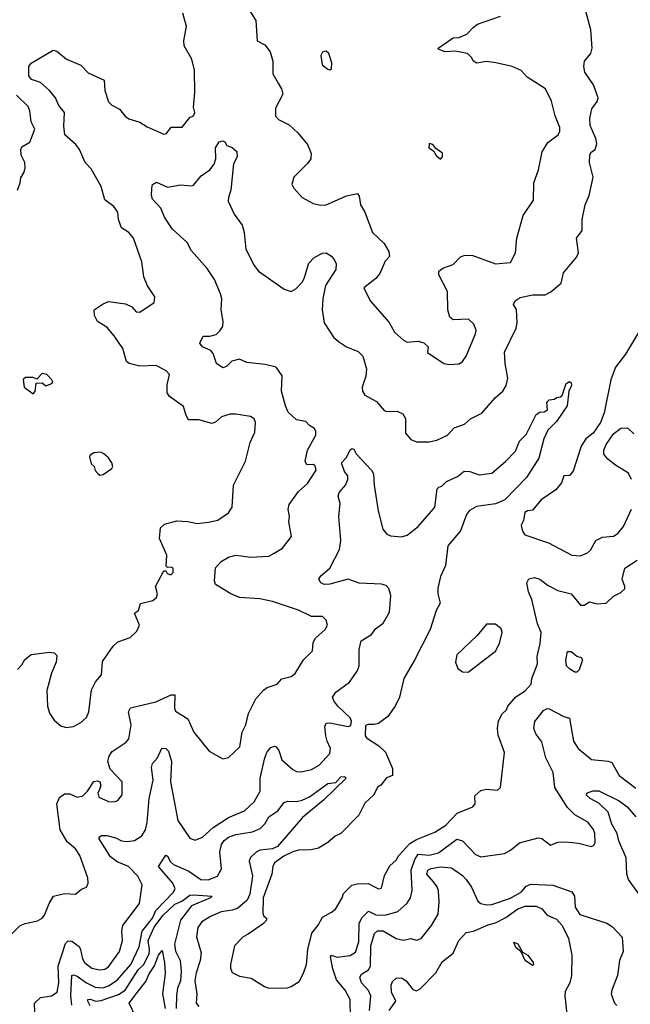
# Model space of a CAD drawing. Extents: x 1839239 to 1929705, y 762242 to 910352.
# Tile 259 of 429: x 1899413 to 1902726, y 825598 to 830939. Entities that reach past the tile are written whole.
import ezdxf

# ---------------------------------------------------------------- set-up
doc = ezdxf.new("R2010")
doc.units = 0

msp = doc.modelspace()

# ---------------------------------------------------------------- linework, layer by layer
at = {"layer": '0CON10XD'}
for points in [[(1900007.5, 829075), (1899992, 829085), (1899971.9, 829155), (1899924.6, 829225), (1899885, 829271.2), (1899835, 829302.2), (1899819.1, 829335), (1899816.9, 829365), (1899865, 829398.1), (1899895, 829410), (1899987.1, 829397.1), (1900021.7, 829381.7), (1900045, 829354), (1900065, 829352), (1900142.5, 829405), (1900145.7, 829435), (1900106, 829495), (1900086, 829545), (1900075.8, 829625), (1900029.4, 829755), (1900005.4, 829785.4), (1899965, 829810), (1899948, 829855), (1899944.3, 829895), (1899922.9, 829925), (1899875, 829961.4), (1899854.7, 830035), (1899800.2, 830130.2), (1899768.2, 830165), (1899736.5, 830235), (1899717.5, 830262.5), (1899658.2, 830315), (1899652, 830362), (1899655.3, 830435.3), (1899624.6, 830474.6), (1899606.2, 830515), (1899575, 830555.6), (1899525, 830599.4), (1899476.7, 830615), (1899462.5, 830635), (1899462.9, 830685), (1899475, 830704), (1899595, 830773.8), (1899615, 830768), (1899667.5, 830725), (1899745, 830693.3), (1899785, 830650.9), (1899871.7, 830611.7), (1899874.5, 830555.5), (1899895, 830494.2), (1899912.5, 830475), (1899953.4, 830453.4), (1899984.5, 830415), (1900005, 830400.9), (1900065, 830383.1), (1900105, 830357.8), (1900195, 830318), (1900208.4, 830321.6), (1900233.8, 830356.2), (1900295, 830356.9), (1900335, 830409.4), (1900355, 830418.2), (1900362, 830435), (1900355.6, 830465), (1900362.7, 830545), (1900361.1, 830665), (1900346.5, 830725), (1900305, 830797.5), (1900303.8, 830825), (1900317, 830903), (1900298.2, 830975)], [(1900461.7, 829128.3), (1900450, 829145), (1900404.2, 829165), (1900389.4, 829185), (1900407.8, 829222.2), (1900445, 829223.1), (1900478.2, 829231.8), (1900499.3, 829250.7), (1900514.2, 829275), (1900517.1, 829302.9), (1900506.2, 829365), (1900510, 829425), (1900502.7, 829452.7), (1900469.9, 829529.9), (1900429.4, 829589.4), (1900345, 829685.6), (1900321.5, 829731.5), (1900239.4, 829805), (1900197.9, 829867.9), (1900177.6, 829917.6), (1900133.1, 829965), (1900127.1, 829985), (1900128.8, 830025), (1900133.9, 830046.1), (1900155, 830058), (1900215, 830030), (1900285, 830043.8), (1900345, 830037.5), (1900355, 830042.5), (1900397.9, 830092.1), (1900444, 830125), (1900467.5, 830155), (1900477.1, 830185), (1900475.9, 830244.1), (1900495, 830276.7), (1900515, 830282.5), (1900526.4, 830276.4), (1900537, 830257), (1900565, 830246.7), (1900590, 830225), (1900592.5, 830195), (1900573.1, 830156.9), (1900558.5, 830015), (1900544.7, 829975), (1900544.1, 829955), (1900575.5, 829885), (1900619.2, 829825), (1900630, 829785), (1900639.1, 829695), (1900685.4, 829605.4), (1900707.5, 829575), (1900846.9, 829476.9), (1900885, 829465.6), (1900911.1, 829478.9), (1900944.4, 829515), (1900956.7, 829535), (1900982, 829618), (1901010.9, 829649.1), (1901055, 829672.5), (1901075, 829674), (1901105, 829656), (1901120.8, 829635), (1901129.2, 829615), (1901127.1, 829585), (1901072.7, 829497.3), (1901057.1, 829425), (1901053.8, 829365), (1901065.3, 829295), (1901095, 829247.8), (1901115, 829216.9), (1901143, 829193), (1901185, 829165.5), (1901248.6, 829138.6), (1901273.8, 829113.8), (1901294.4, 829045.6), (1901290.8, 829005), (1901270.8, 828945), (1901273.1, 828925), (1901285, 828902.5), (1901347.9, 828867.9), (1901390, 828820), (1901405, 828814), (1901460, 828815), (1901491.2, 828801.2), (1901505.8, 828775.8), (1901506.1, 828696.1), (1901535, 828661.2), (1901565, 828649.2), (1901635, 828648.6), (1901675, 828657.8), (1901733.8, 828685), (1901770, 828725), (1901825.4, 828744.6), (1901858.8, 828775), (1901920, 828805), (1901992.4, 828887.6), (1902034, 828925), (1902052.5, 828955), (1902061.4, 828995), (1902046.2, 829075), (1902042.1, 829135), (1902105.8, 829265.8), (1902110.8, 829295), (1902107.7, 829367.7), (1902091.2, 829395), (1902100, 829415), (1902127.3, 829432.7), (1902194, 829446), (1902263.2, 829446.8), (1902295, 829463.8), (1902350.5, 829509.5), (1902363.9, 829566.1), (1902435, 829652), (1902444.3, 829675), (1902433.8, 829755), (1902464.5, 829795.5), (1902463.5, 829855), (1902481.4, 829935), (1902502.2, 829985), (1902524.6, 830085), (1902503.5, 830165), (1902506, 830205), (1902511.3, 830218.7), (1902534.3, 830235), (1902543.3, 830265), (1902538.2, 830295), (1902508.1, 830365), (1902505.6, 830405), (1902516.2, 830455), (1902546, 830495), (1902551.4, 830515), (1902525.7, 830585.7), (1902478, 830655), (1902473.8, 830685), (1902476.2, 830715), (1902511.2, 830755), (1902519.2, 830785), (1902511.4, 830885), (1902484, 830985)], [(1900656.5, 830995), (1900694.5, 830935), (1900701.2, 830825), (1900743, 830803), (1900772.5, 830765), (1900785.5, 830715), (1900785.6, 830645), (1900814.6, 830594.6), (1900833.1, 830565), (1900840.6, 830535), (1900801.1, 830458.9), (1900801.4, 830415), (1900817.6, 830397.6), (1900875, 830368.9), (1900922.2, 830325), (1900975, 830262), (1900993.6, 830213.6), (1900991.5, 830185), (1900975, 830158.6), (1900900.8, 830085), (1900890, 830045), (1900900, 830025), (1900945, 829974), (1901005, 829942.9), (1901045, 829933.3), (1901075, 829935.6), (1901185, 829983.3), (1901245, 829996), (1901255, 829982.5), (1901261.8, 829935), (1901284.6, 829894.6), (1901327.5, 829785), (1901390, 829725), (1901415, 829682.5), (1901418.8, 829655), (1901395, 829630), (1901367.1, 829562.9), (1901344.2, 829535), (1901280, 829485), (1901314.2, 829415), (1901416.7, 829296.7), (1901445.6, 829245), (1901495, 829200), (1901515, 829190.6), (1901574.3, 829195.7), (1901605.5, 829185.5), (1901628.8, 829165), (1901625, 829133.3), (1901713.4, 829073.4), (1901745, 829068.6), (1901797.6, 829072.4), (1901815.5, 829084.5), (1901835, 829113.3), (1901886, 829235), (1901888.8, 829255), (1901877.3, 829287.3), (1901847.5, 829315), (1901765, 829311.2), (1901746.7, 829325), (1901735.8, 829365), (1901734.2, 829465), (1901686.7, 829555), (1901687.5, 829575), (1901708.8, 829591.2), (1901765, 829611.4), (1901805, 829652.5), (1901825, 829660.8), (1901865, 829661.4), (1901995, 829614.3), (1902075, 829621.9), (1902103.1, 829675), (1902109.2, 829755), (1902143.4, 829876.6), (1902200, 829960), (1902201.4, 830055), (1902227.1, 830125), (1902247.2, 830222.8), (1902277.4, 830272.6), (1902334.6, 830315.4), (1902342.7, 830335), (1902342.5, 830355), (1902318.1, 830418.1), (1902297.6, 830497.6), (1902265.7, 830565), (1902166.6, 830626.6), (1902133.6, 830663.6), (1902085.4, 830685.4), (1901995.8, 830705.8), (1901945, 830713.3), (1901893.3, 830703.3), (1901875, 830714), (1901864, 830735), (1901842.5, 830755), (1901775, 830768.6), (1901720, 830765), (1901685, 830780), (1901682.5, 830785), (1901765, 830841.2), (1901795, 830841.9), (1901839.4, 830860.6), (1901872.8, 830897.2), (1901896.7, 830915), (1902021.3, 830958.7)], [(1901095, 830667.5), (1901105, 830672.5), (1901106, 830705), (1901090, 830755), (1901075, 830768.8), (1901055, 830762.5), (1901046.7, 830745), (1901053.3, 830695), (1901085, 830671.2), (1901095, 830667.5)], [(1899401.2, 830015), (1899415.7, 830055), (1899418.3, 830081.7), (1899437.6, 830112.4), (1899442, 830135), (1899440.8, 830165), (1899421.4, 830205), (1899418, 830235), (1899425, 830248.8), (1899468, 830275), (1899494.2, 830345), (1899475.5, 830385.5), (1899468.2, 830445), (1899459.1, 830469.1), (1899395, 830530)], [(1901695, 830182.5), (1901707.5, 830195), (1901706.1, 830216.1), (1901670, 830240), (1901655, 830262.5), (1901635, 830267.5), (1901632.5, 830245), (1901658.3, 830228.3), (1901671.7, 830201.7), (1901695, 830182.5)], [(1902775, 829251.2), (1902699.4, 829125), (1902645.6, 829055), (1902620, 828985), (1902583, 828807), (1902563.3, 828755), (1902524.1, 828695.9), (1902484, 828665), (1902458.6, 828625), (1902415, 828490), (1902395, 828466.7), (1902365, 828465.7), (1902352.4, 828427.6), (1902320.9, 828389.1), (1902241.2, 828335), (1902195, 828278), (1902167.5, 828275), (1902153.9, 828266.1), (1902146.2, 828225), (1902133.3, 828195), (1902140, 828165), (1902152.5, 828145), (1902281.7, 828101.7), (1902407.5, 828035), (1902455, 828031.5), (1902493.1, 828046.9), (1902508.9, 828061.1), (1902538, 828115), (1902575, 828131.8), (1902635, 828138.5), (1902657.8, 828152.2), (1902689.3, 828190.7), (1902731.9, 828285)], [(1899364, 825975), (1899416, 826025), (1899442.8, 826037.2), (1899509.3, 826050.7), (1899535, 826065.6), (1899548.1, 826081.9), (1899571.8, 826145), (1899595.6, 826184.4), (1899655, 826199.2), (1899715, 826195.8), (1899747.7, 826222.3), (1899775, 826233.3), (1899784, 826255), (1899782.5, 826285), (1899739.1, 826405), (1899715, 826441.1), (1899670.2, 826480.2), (1899632.5, 826545), (1899613.3, 826685), (1899629.4, 826720.6), (1899655, 826740), (1899685, 826739.4), (1899725, 826721.4), (1899755, 826730), (1899780, 826755), (1899815, 826806.7), (1899835, 826810), (1899847.5, 826805), (1899852.5, 826785), (1899846, 826764), (1899836.4, 826743.6), (1899841.2, 826721.2), (1899895, 826697.5), (1899925, 826696), (1899945, 826703.8), (1899968.8, 826735), (1899968, 826805), (1899904.2, 826874.2), (1899891.1, 826915), (1899897.8, 826945), (1899915, 826969.4), (1899989.8, 827020.2), (1900005, 827038.8), (1900017.2, 827115), (1900002.3, 827185), (1900014, 827206), (1900150.5, 827239.5), (1900235, 827276.7), (1900255, 827277.5), (1900253.1, 827205), (1900258.2, 827188.2), (1900325, 827147.5), (1900356.9, 827075), (1900441.3, 826971.3), (1900515, 826930), (1900545, 826937.5), (1900606.7, 826995), (1900618.8, 827075), (1900639.2, 827115), (1900654, 827175), (1900693.9, 827256.1), (1900735, 827302.9), (1900755, 827316.9), (1900810, 827335), (1900835, 827363.8), (1900885, 827375.6), (1900906.7, 827393.3), (1900953.2, 827466.8), (1901001.2, 827515), (1901005, 827560), (1901016.7, 827585), (1901069.5, 827630.5), (1901083.3, 827655), (1901075, 827682.5), (1901055, 827701.2), (1900995, 827702.5), (1900925.4, 827735.4), (1900785, 827783.8), (1900715, 827798.6), (1900605, 827804.4), (1900558, 827825), (1900475.5, 827875.5), (1900469.4, 827895), (1900475.7, 827965), (1900505, 828000), (1900545, 828022.9), (1900585, 828034.4), (1900665, 828024.5), (1900765, 828028.6), (1900794.1, 828045.9), (1900837.7, 828072.3), (1900888, 828135), (1900872.9, 828215), (1900875.6, 828245), (1900868.5, 828285), (1900875, 828308.8), (1900925, 828380), (1900975, 828424.2), (1901021.4, 828495), (1901015, 828518.8), (1901004, 828526), (1900970, 828525), (1900961.2, 828545), (1900974.3, 828605), (1901020, 828685), (1901020, 828705), (1901011.7, 828721.7), (1900985, 828737.5), (1900965, 828760), (1900915, 828768.9), (1900869.9, 828809.9), (1900854.8, 828844.8), (1900833.9, 828925), (1900836.8, 829006.8), (1900805, 829054), (1900745, 829069.4), (1900645, 829080.5), (1900605, 829097.2), (1900563.7, 829086.3), (1900535, 829057.1), (1900515, 829050.8), (1900480.8, 829075), (1900461.7, 829128.3)], [(1899400, 827415), (1899425, 827440), (1899440.7, 827469.3), (1899475, 827496.2), (1899575, 827508.8), (1899600, 827505), (1899615, 827490), (1899611.2, 827455), (1899586.1, 827393.9), (1899559.7, 827300.3), (1899562.7, 827215), (1899575, 827178), (1899599.7, 827139.7), (1899635, 827108.8), (1899665, 827100), (1899704.1, 827105.9), (1899745, 827126.2), (1899775, 827153.3), (1899787.1, 827185), (1899801.8, 827305), (1899823.3, 827346.7), (1899856.4, 827385), (1899861.8, 827458.2), (1899919.3, 827540.7), (1899944.4, 827565), (1900011.4, 827588.6), (1900048, 827622), (1900062.9, 827655), (1900035, 827720), (1900057.5, 827735), (1900067.5, 827772.5), (1900135, 827789.2), (1900154.2, 827805), (1900160, 827825), (1900150, 827865), (1900195, 827950), (1900205, 827950), (1900212.5, 827935), (1900225, 827929.2), (1900235, 827930), (1900245, 827940.8), (1900245, 827963.8), (1900235, 827969.2), (1900215, 827967.5), (1900207.5, 827975), (1900210.8, 828035), (1900171.9, 828125), (1900177.5, 828182.5), (1900197.4, 828202.6), (1900265, 828220), (1900325, 828216.7), (1900375, 828205.7), (1900436.8, 828213.2), (1900487.5, 828225), (1900546.4, 828263.6), (1900565.7, 828295), (1900572.5, 828415), (1900638.5, 828545), (1900663.1, 828645), (1900687.8, 828702.2), (1900692.1, 828755), (1900684, 828774), (1900665, 828786.7), (1900585, 828800), (1900555, 828798.6), (1900507.5, 828785), (1900474.4, 828755.6), (1900455, 828748.6), (1900385, 828768.6), (1900328.3, 828768.3), (1900315, 828792.5), (1900301.9, 828841.9), (1900226.2, 828895), (1900212.5, 828915), (1900212.3, 828957.7), (1900226.2, 829015), (1900206.7, 829035), (1900153, 829063), (1900065, 829060.6), (1900007.5, 829075)], [(1899485, 828910), (1899497, 828923), (1899501.7, 828968.3), (1899535, 828970), (1899555, 828952.5), (1899587.5, 828965), (1899592.5, 828975), (1899587.5, 828985), (1899560, 829015), (1899535, 829020), (1899505, 828990), (1899485, 828997.5), (1899445, 828997.5), (1899431.7, 828988.3), (1899437.5, 828945), (1899485, 828910)], [(1899494.5, 825555), (1899492.7, 825605), (1899525, 825634.4), (1899585, 825644.6), (1899615.4, 825665), (1899625.2, 825714.8), (1899620.6, 825805), (1899661, 825929), (1899675, 825941.8), (1899695, 825940.9), (1899735, 825911.1), (1899743.1, 825895), (1899753.8, 825845), (1899764.8, 825824.8), (1899803.3, 825795), (1899845, 825785.3), (1899875, 825789.3), (1899895, 825800.8), (1899953.5, 825885), (1899970.3, 825945), (1899967.1, 825995), (1899972.7, 826025), (1900063.3, 826145), (1900076.3, 826246.3), (1900053.1, 826293.1), (1900003.6, 826345), (1899940.9, 826370.9), (1899905, 826398.6), (1899844.2, 826495), (1899844, 826505), (1899855.8, 826514.2), (1899885, 826514.4), (1899935, 826501.2), (1899965.3, 826485.3), (1899995, 826481.1), (1900035, 826486.4), (1900075, 826511.4), (1900094.6, 826545), (1900104.7, 826585), (1900114.8, 826715), (1900136.7, 826813.3), (1900126.9, 826883.1), (1900133.1, 826905), (1900161.1, 826935), (1900183.2, 826986.8), (1900205, 826985.6), (1900220.6, 826970.6), (1900236.8, 826915), (1900230, 826805), (1900270.9, 826595), (1900335, 826499.4), (1900365, 826488.5), (1900405, 826505.6), (1900463, 826557), (1900545, 826610.8), (1900631.5, 826648.5), (1900685, 826695.7), (1900716.9, 826755), (1900717.3, 826825), (1900742.2, 826935), (1900755, 826967.5), (1900775, 826990.8), (1900795, 826998), (1900804.1, 826994.1), (1900819.2, 826975), (1900835, 826924.4), (1900895, 826871.2), (1900915, 826861.2), (1900939.1, 826859.1), (1900995, 826872.5), (1901037.5, 826895), (1901095, 826958.8), (1901098.1, 826985), (1901080, 827025), (1901074.3, 827054.3), (1901068.9, 827105), (1901075, 827122.5), (1901095, 827125.8), (1901195, 827104.6), (1901208.9, 827111.1), (1901213.1, 827135), (1901205, 827151.9), (1901138.9, 827215), (1901116.8, 827245), (1901110.5, 827265), (1901128, 827292), (1901201.4, 827345), (1901243.3, 827405), (1901254.4, 827435), (1901253.7, 827523.7), (1901265, 827569.2), (1901321.9, 827605), (1901343.1, 827635), (1901384.4, 827665), (1901418.2, 827725), (1901426.1, 827816.1), (1901415, 827853.8), (1901400.2, 827870.2), (1901375, 827877.5), (1901255, 827882.7), (1901195, 827904.5), (1901147.4, 827892.6), (1901095, 827878), (1901065, 827876.2), (1901046.7, 827885), (1901036.2, 827905), (1901047.3, 827922.7), (1901095.4, 827964.6), (1901148.5, 828065), (1901155.5, 828115), (1901143.5, 828245), (1901150.9, 828315), (1901140, 828355), (1901145.6, 828374.4), (1901180, 828415), (1901193.8, 828445), (1901193.8, 828465), (1901175, 828488.8), (1901158.6, 828535), (1901186.2, 828565), (1901205, 828606.7), (1901215, 828612.5), (1901225, 828610), (1901238.8, 828585), (1901322.2, 828495), (1901332.7, 828475), (1901335.3, 828415), (1901357.1, 828275), (1901383.3, 828175), (1901405, 828147.8), (1901425, 828138.9), (1901485, 828134.4), (1901515, 828142.9), (1901575, 828189.2), (1901646.4, 828273.7), (1901664.5, 828295), (1901678, 828395), (1901685.8, 828404.2), (1901705, 828410), (1901728.8, 828435), (1901788.3, 828461.7), (1901825, 828490), (1901855, 828488.1), (1901905, 828471.1), (1901975, 828480), (1902048.2, 828541.8), (1902101.8, 828598.2), (1902125, 828652.2), (1902160.4, 828689.6), (1902215, 828796.9), (1902235, 828810.8), (1902257.5, 828812.5), (1902276.4, 828823.6), (1902273.3, 828865), (1902285, 828877.5), (1902315, 828880), (1902325, 828890), (1902347, 828893), (1902355, 828900), (1902377.5, 828965), (1902395, 828977.5), (1902405, 828970), (1902406.2, 828955), (1902392.5, 828925), (1902383.8, 828845), (1902325, 828760), (1902277.3, 828712.7), (1902255.8, 828665), (1902229.1, 828560.9), (1902162.9, 828455), (1902045, 828335.4), (1901995, 828312.7), (1901891.7, 828298.3), (1901853.2, 828276.8), (1901836.9, 828255), (1901805, 828166), (1901736.4, 828085), (1901722, 827978), (1901695, 827918), (1901680.4, 827855), (1901680.9, 827825), (1901694.5, 827775), (1901672.4, 827735), (1901639.4, 827630.6), (1901555.3, 827464.7), (1901496.5, 827365), (1901472.4, 827265), (1901449.4, 827215), (1901409.9, 827160.1), (1901359.3, 827120.7), (1901335, 827115.2), (1901303.2, 827116.8), (1901289.1, 827110.9), (1901287.1, 827055), (1901293.9, 827043.9), (1901360.6, 827000.6), (1901396.6, 826966.6), (1901435, 826876.7), (1901435, 826840), (1901403.6, 826826.4), (1901372.3, 826787.7), (1901354.7, 826775.3), (1901334.7, 826735.3), (1901285, 826689.4), (1901251.9, 826625), (1901155, 826524.2), (1901125, 826510), (1901084.5, 826475.5), (1901034, 826446), (1900993.6, 826436.4), (1900926.2, 826433.8), (1900895, 826424.5), (1900845, 826401.8), (1900795.4, 826365), (1900785.3, 826345), (1900780, 826305), (1900732.9, 826175), (1900731.7, 826091.7), (1900736.7, 826076.7), (1900751.2, 826065), (1900750.8, 826055), (1900735, 826036.2), (1900651.7, 825978.3), (1900625.6, 825964.4), (1900578.8, 825915), (1900555.7, 825815), (1900555.8, 825795), (1900565, 825771.2), (1900605, 825750.6), (1900669.4, 825739.4), (1900740, 825695), (1900765, 825685.9), (1900865, 825687.5), (1900885.9, 825694.1), (1900928.1, 825721.9), (1900953.1, 825766.9), (1900969.1, 825815), (1900975.7, 825895), (1900997.5, 825985), (1901031.8, 826028.2), (1901055, 826070.6), (1901105, 826097.3), (1901125.6, 826115), (1901163.1, 826175), (1901170.2, 826199.8), (1901215, 826244.5), (1901245, 826252.2), (1901303.6, 826253.6), (1901360, 826225), (1901375, 826228), (1901392.7, 826297.3), (1901421.2, 826348.8), (1901455, 826380), (1901468.8, 826405), (1901529.1, 826470.9), (1901565, 826492.9), (1901665, 826531.4), (1901725, 826570.5), (1901785.5, 826634.5), (1901870.6, 826669.4), (1901883.1, 826685), (1901881.7, 826728.3), (1901915, 826757.5), (1901945, 826765.7), (1902005, 826760), (1902022, 826775), (1902043.4, 826963.4), (1902007.9, 827057.9), (1902004.4, 827094.4), (1902010, 827135), (1902028.1, 827171.9), (1902053.1, 827195), (1902060.6, 827215), (1902105, 827265.7), (1902155, 827298.1), (1902188.1, 827335), (1902190.8, 827365), (1902221.2, 827445), (1902220.3, 827485), (1902236.5, 827555), (1902241.6, 827615), (1902222.8, 827662.8), (1902190.9, 827795)], [(1902731.9, 828445), (1902715, 828480), (1902645, 828522), (1902603.3, 828555), (1902582.3, 828582.3), (1902582, 828605), (1902594.3, 828635.7), (1902635, 828693.3), (1902675, 828723.3), (1902710, 828725), (1902745, 828692.5)], [(1899848.3, 828468.3), (1899865, 828472.5), (1899912.5, 828505), (1899917.5, 828515), (1899913.3, 828535), (1899895, 828562.5), (1899870, 828585), (1899853, 828593), (1899815, 828590), (1899795, 828577.5), (1899791.7, 828568.3), (1899800, 828530), (1899817.5, 828515), (1899823, 828493), (1899837, 828477), (1899848.3, 828468.3)], [(1902190.9, 827795), (1902173.6, 827835), (1902163.4, 827885), (1902175, 827906.9), (1902205, 827913.6), (1902235, 827904.6), (1902279.5, 827869.5), (1902332.7, 827842.7), (1902404.7, 827824.7), (1902455, 827762.5), (1902475, 827764), (1902505, 827780.8), (1902545, 827770.5), (1902595, 827774.4), (1902635, 827812.2), (1902675, 827832.9), (1902695, 827851.2), (1902696.4, 827865), (1902681.8, 827905), (1902696, 827964), (1902762.8, 828007.2)], [(1901845, 827400.8), (1901995, 827514), (1902015.6, 827555), (1902030, 827615), (1902024.1, 827634.1), (1901995, 827660), (1901945, 827661.2), (1901895, 827599.2), (1901785, 827493.8), (1901776.7, 827455), (1901790.3, 827420.3), (1901815, 827402), (1901845, 827400.8)], [(1902435, 827400), (1902425, 827400), (1902395, 827417.5), (1902380, 827435), (1902376.2, 827465), (1902385, 827512.5), (1902405, 827512.5), (1902435, 827487.5), (1902458.8, 827478.8), (1902466.7, 827466.7), (1902447.7, 827412.3), (1902435, 827400)], [(1901206.7, 825523.3), (1901205.2, 825625), (1901179.2, 825675), (1901131, 825731), (1901110.8, 825790.8), (1901098.5, 825855), (1901105, 825865.3), (1901135, 825853.9), (1901205, 825863.3), (1901235, 825881.5), (1901252.7, 825937.3), (1901255, 826038.1), (1901270.9, 826069.1), (1901305, 826103.2), (1901345, 826084.5), (1901395, 826081.6), (1901465, 826102.3), (1901515, 826147.3), (1901532.2, 826175), (1901542.8, 826215), (1901536, 826325), (1901555.9, 826384.1), (1901575, 826413.5), (1901635, 826407.3), (1901685, 826420), (1901785, 826494.4), (1901815, 826484.3), (1901885, 826410.6), (1901915, 826398.1), (1902043.2, 826416.8), (1902075, 826434.2), (1902125, 826474.2), (1902225, 826500.8), (1902245, 826498), (1902291.7, 826461.7), (1902332.9, 826477.1), (1902375, 826480), (1902445, 826472.9), (1902515, 826454.4), (1902528.5, 826461.5), (1902534.2, 826475), (1902533.3, 826525), (1902526, 826546), (1902495, 826585.6), (1902425, 826626.9), (1902384.2, 826665), (1902315.5, 826775), (1902307.6, 826855), (1902266.5, 826935), (1902245, 827022.5), (1902213.1, 827065), (1902202.5, 827095), (1902208.1, 827131.9), (1902255, 827191.1), (1902275, 827202.5), (1902285, 827200.9), (1902365, 827158.9), (1902395, 827150), (1902416.7, 827025), (1902442.7, 826985), (1902515, 826926.2), (1902605, 826916.9), (1902625, 826909.6), (1902665, 826839.4), (1902755, 826770.5)], [(1899695.9, 825594.1), (1899690.3, 825645), (1899695.3, 825754.7), (1899705, 825758.4), (1899725, 825751.6), (1899774.3, 825714.3), (1899821.8, 825691.8), (1899865, 825688.4), (1899895, 825697.6), (1899940.8, 825729.2), (1900014.9, 825815.1), (1900060.8, 825909.2), (1900077.8, 825995), (1900132.6, 826065), (1900152, 826108), (1900245.4, 826205), (1900256.7, 826225), (1900243.9, 826255), (1900166.4, 826345), (1900205, 826408), (1900215, 826402), (1900231, 826371), (1900246.5, 826356.5), (1900330.4, 826320.4), (1900395, 826275.4), (1900435, 826272.7), (1900486.3, 826293.7), (1900507.5, 826332.5), (1900498, 826425), (1900508.1, 826465), (1900522.4, 826487.6), (1900545, 826505.2), (1900585, 826520), (1900675, 826534.3), (1900717.5, 826552.5), (1900743.3, 826576.7), (1900764.5, 826615), (1900812.9, 826647.1), (1900846.9, 826693.1), (1900865, 826699.5), (1900915, 826697.9), (1900945, 826705.6), (1900985.7, 826724.3), (1901083.9, 826796.2), (1901128.3, 826801.7), (1901155, 826831.9), (1901174.1, 826834.1), (1901183.8, 826825), (1901061.8, 826705), (1900947.7, 826612.3), (1900811.5, 826455), (1900785, 826441.5), (1900715, 826433.9), (1900695.8, 826424.2), (1900665.4, 826395), (1900658.2, 826375), (1900675.9, 826295), (1900661.7, 826195), (1900647.1, 826162.9), (1900595, 826118.4), (1900565, 826108.1), (1900505, 826100), (1900448.6, 826075), (1900400.6, 826045), (1900380, 826015), (1900372.1, 825965), (1900397.4, 825877.4), (1900392.4, 825835), (1900370.1, 825769.9), (1900362.6, 825725), (1900373.9, 825655), (1900369.4, 825605), (1900385, 825587.1)], [(1902775, 826191.2), (1902715.3, 826275), (1902706.8, 826305), (1902703.1, 826393.1), (1902662.9, 826485), (1902653.7, 826525), (1902624.9, 826574.9), (1902605, 826640.6), (1902555, 826689.3), (1902507.1, 826715), (1902486.7, 826735), (1902492.5, 826745), (1902522.9, 826757.1), (1902555, 826756.7), (1902665, 826702.5), (1902708.7, 826668.7), (1902756.1, 826616.1)], [(1901310.3, 825565), (1901318.4, 825645), (1901305, 825673.5), (1901267.6, 825715), (1901257.3, 825745), (1901268, 825762), (1901304.4, 825785.6), (1901315.5, 825804.5), (1901317.8, 825915), (1901336.8, 825983.2), (1901353.6, 825996.4), (1901385, 825996.6), (1901455, 825954.5), (1901495, 825945.3), (1901535, 825954.4), (1901565, 825945.6), (1901591.4, 825955), (1901646.7, 826025), (1901683.1, 826086.9), (1901688.8, 826155), (1901684.1, 826214.1), (1901678.5, 826235), (1901657.7, 826262.3), (1901621.5, 826305), (1901627.5, 826325), (1901645.4, 826334.6), (1901695, 826343.4), (1901755, 826338.2), (1901815, 826296.7), (1901835.5, 826275), (1901863.9, 826233.9), (1901897.8, 826157.8), (1901915, 826145.4), (1901945, 826137.3), (1901975, 826140.5), (1902075, 826173.8), (1902135, 826209.2), (1902160.2, 826239.8), (1902185, 826249.8), (1902305, 826243.8), (1902407.9, 826207.9), (1902423.2, 826185), (1902426.7, 826125), (1902452.5, 826085), (1902598.3, 826038.3), (1902628.9, 826018.9), (1902682, 825962), (1902687.5, 825885), (1902666.7, 825835), (1902655.6, 825755), (1902624.6, 825675.4), (1902622.2, 825655), (1902638.3, 825608.3), (1902652.2, 825592.2)], [(1899795, 825590), (1899782.3, 825615), (1899782.9, 825625), (1899795, 825625.8), (1899826.1, 825616.1), (1899855, 825619.1), (1899948.8, 825651.2), (1899985.7, 825675), (1900056.1, 825785), (1900085.9, 825815), (1900115, 825873.7), (1900117.7, 825895), (1900109.9, 825945), (1900142.7, 826017.3), (1900189.7, 826080.3), (1900255, 826141), (1900291.5, 826158.5), (1900335, 826190), (1900355, 826192.9), (1900457.5, 826185), (1900447.5, 826175), (1900345, 826132.4), (1900285.2, 826055), (1900252, 825925), (1900257.3, 825887.3), (1900284.2, 825835), (1900288.5, 825778.5), (1900285, 825726), (1900269.2, 825685), (1900263.9, 825646.1), (1900261.6, 825575)], [(1901416.6, 825565), (1901453.4, 825615), (1901429.3, 825665), (1901427.9, 825702.1), (1901435, 825721.2), (1901455, 825740), (1901485, 825742.2), (1901510, 825725), (1901545, 825679.2), (1901565, 825670.8), (1901585, 825682), (1901671.2, 825768.8), (1901705, 825828.1), (1901765, 825875.6), (1901795, 825943.5), (1901835, 825986.9), (1901875, 825994.8), (1901955, 826030), (1901995, 826041), (1902051.1, 826068.9), (1902115, 826116.2), (1902155, 826130.5), (1902215, 826130.8), (1902245, 826116.8), (1902275, 826082.2), (1902325, 826060.8), (1902355, 826026), (1902391.1, 825955), (1902408.2, 825865), (1902406.9, 825755), (1902398.2, 825715), (1902372.7, 825667.3), (1902369.6, 825645), (1902386.6, 825495)], [(1902195, 825809.2), (1902155, 825835.6), (1902132.6, 825882.6), (1902105, 825906), (1902094.2, 825935.8), (1902115, 825926.5), (1902140.6, 825880.6), (1902168.8, 825865), (1902198.5, 825825), (1902200.8, 825815), (1902195, 825809.2)], [(1900044.2, 825525), (1900006.9, 825605), (1900044.8, 825655), (1900097.4, 825722.6), (1900115, 825764.3), (1900143.4, 825806.6), (1900165, 825864.3), (1900185, 825890), (1900198.3, 825825), (1900201.6, 825765), (1900188, 825655), (1900202.3, 825575)]]:
    msp.add_lwpolyline(points, dxfattribs=at)

doc.saveas('drawing.dxf')
